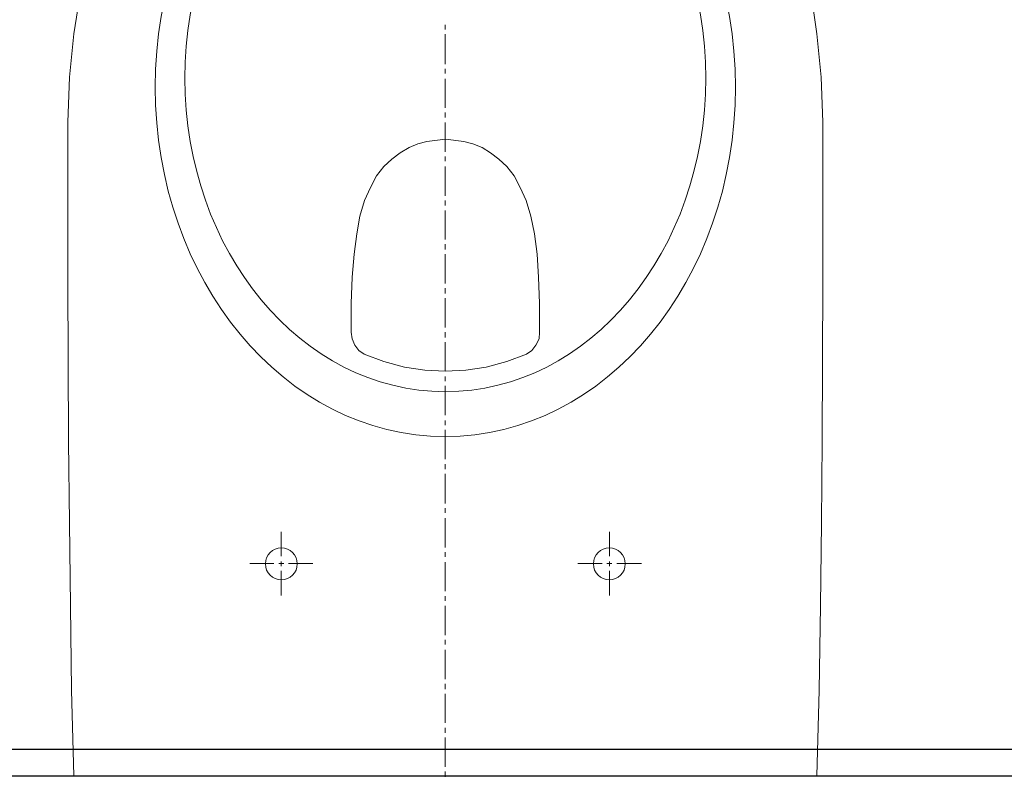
# Model space of a CAD drawing. Header units: millimetres. Extents: x 28600 to 181045, y -399112 to -163690.
# Tile 379 of 482: x 73455 to 73502, y -194621 to -194585. Entities that reach past the tile are written whole.
import ezdxf

# ---------------------------------------------------------------- set-up
doc = ezdxf.new("R2010")
doc.units = ezdxf.units.MM
doc.layers.get('0').update_dxf_attribs({"color": 8})
doc.layers.add('!! 2 ZABUDOWA GK-MDF', color=8, linetype='Continuous')
doc.layers.add('!! 2_wypos-sanitarne', color=8, linetype='Continuous')

# ---------------------------------------------------------------- blocks, each defined once
blk = doc.blocks.new('A$C6ce7c513')
at = {"lineweight": 0}
for points in [[(0, 0), (0, -0.00246)], [(-0.17548, -0.00049), (-0.17646, -0.04094), (-0.1772, -0.08064), (-0.1777, -0.11986), (-0.17794, -0.15833), (-0.17819, -0.23404), (-0.17819, -0.30902), (-0.17745, -0.33023), (-0.17548, -0.3507), (-0.17252, -0.37043)], [(0.17227, -0.37043), (0.17548, -0.3507), (0.17745, -0.33023), (0.17819, -0.30902), (0.17819, -0.23404), (0.17794, -0.15833), (0.17745, -0.11986), (0.17695, -0.08064), (0.17646, -0.04094), (0.17548, -0.00049)], [(-0.17548, -0.00049), (0.17547, -0.00049)], [(0, -0.00469), (0, -0.0185)], [(0, -0.02072), (0, -0.02318)], [(0, -0.0254), (0, -0.03921)], [(0, -0.04143), (0, -0.0439)], [(0, -0.04612), (0, -0.05993)], [(0, -0.0624), (0, -0.06461)], [(0, -0.06683), (0, -0.08064)], [(0, -0.08311), (0, -0.08533)], [(-0.07757, -0.08557), (-0.07757, -0.09717)], [(0, -0.08755), (0, -0.10136)], [(0.07756, -0.08557), (0.07756, -0.09717)], [(-0.08102, -0.10062), (-0.09261, -0.10062)], [(-0.07633, -0.10062), (-0.07855, -0.10062)], [(-0.07757, -0.09939), (-0.07757, -0.1016)], [(-0.06252, -0.10062), (-0.07411, -0.10062)], [(0.06252, -0.10062), (0.07411, -0.10062)], [(0.07633, -0.10062), (0.07855, -0.10062)], [(0.07756, -0.09939), (0.07756, -0.1016)], [(0.08101, -0.10062), (0.09236, -0.10062)], [(-0.07757, -0.10408), (-0.07757, -0.11567)], [(0, -0.10383), (0, -0.10605)], [(0.07756, -0.10408), (0.07756, -0.11567)], [(0, -0.10827), (0, -0.12208)], [(0, -0.12455), (0, -0.12677)], [(0, -0.12898), (0, -0.14304)], [(0, -0.14526), (0, -0.14748)], [(0, -0.14995), (0, -0.16376)], [(0, -0.16598), (0, -0.1682)], [(0, -0.17066), (0, -0.18447)], [(0, -0.18669), (0, -0.18892)], [(0, -0.19138), (0, -0.20519)], [(0, -0.20741), (0, -0.20988)], [(0, -0.2121), (0, -0.22591)], [(0, -0.22813), (0, -0.2306)], [(0, -0.23281), (0, -0.24663)], [(0, -0.24884), (0, -0.25131)], [(0, -0.25353), (0, -0.26734)], [(0, -0.26956), (0, -0.27203)], [(0, -0.27425), (0, -0.28806)], [(0, -0.29052), (0, -0.29274)], [(0, -0.29497), (0, -0.30878)], [(0, -0.31124), (0, -0.31346)], [(0, -0.31568), (0, -0.32949)], [(0, -0.33196), (0, -0.33418)], [(0, -0.3364), (0, -0.35046)], [(0, -0.35267), (0, -0.35489)]]:
    blk.add_lwpolyline(points, dxfattribs=at)
blk.add_lwpolyline([(-0.04452, -0.20988), (-0.04427, -0.20667), (-0.04279, -0.20371), (-0.04082, -0.20124), (-0.03835, -0.19952), (-0.02898, -0.19607), (-0.01936, -0.19335), (-0.00974, -0.19187), (-0.00013, -0.19138), (0.00974, -0.19187), (0.01936, -0.19335), (0.02898, -0.19607), (0.03835, -0.19952), (0.04082, -0.20124), (0.04279, -0.20371), (0.04402, -0.20667), (0.04451, -0.20988), (0.04451, -0.22344), (0.04402, -0.23577), (0.04304, -0.24663), (0.0418, -0.25624), (0.04032, -0.26463), (0.0381, -0.27203), (0.03539, -0.27819), (0.03243, -0.28362), (0.02898, -0.28806), (0.02528, -0.29151), (0.02133, -0.29447), (0.01714, -0.29694), (0.01294, -0.29866), (0.00875, -0.2999), (-0.00013, -0.30088), (-0.00876, -0.2999), (-0.01295, -0.29866), (-0.01739, -0.29694), (-0.02133, -0.29447), (-0.02528, -0.29151), (-0.02898, -0.28806), (-0.03243, -0.28362), (-0.03539, -0.27819), (-0.0381, -0.27203), (-0.04033, -0.26463), (-0.04205, -0.25624), (-0.04329, -0.24663), (-0.04402, -0.23577), (-0.04452, -0.22344)], close=True, dxfattribs=at)
for centre in [(-0.07744, -0.1005), (0.07744, -0.1005)]:
    blk.add_circle(centre, 0.00752, dxfattribs=at)
for centre, major_axis, ratio in [((0, -0.32554), (0, -0.16499), 0.830338), ((0, -0.32974), (0, -0.14798), 0.83084)]:
    blk.add_ellipse(centre, major_axis=major_axis, ratio=ratio, start_param=0, end_param=6.283185, dxfattribs=at)

msp = doc.modelspace()

# ---------------------------------------------------------------- linework, layer by layer
at = {"layer": '!! 2 ZABUDOWA GK-MDF'}
for points in [[(73219.42327, -194619.5883), (73525.42987, -194619.5883)], [(73219.42327, -194620.8383), (73525.42987, -194620.8383)]]:
    msp.add_lwpolyline(points, dxfattribs=at)
msp.add_lwpolyline([(73425.42657, -194619.5883), (73525.42987, -194619.5883)])

# ---------------------------------------------------------------- block references
at = {"layer": '!! 2_wypos-sanitarne', "xscale": 100, "yscale": 100, "zscale": 100, "rotation": 180}
msp.add_blockref('A$C6ce7c513', (73475.42822, -194620.8873), dxfattribs=at)

doc.saveas('drawing.dxf')
